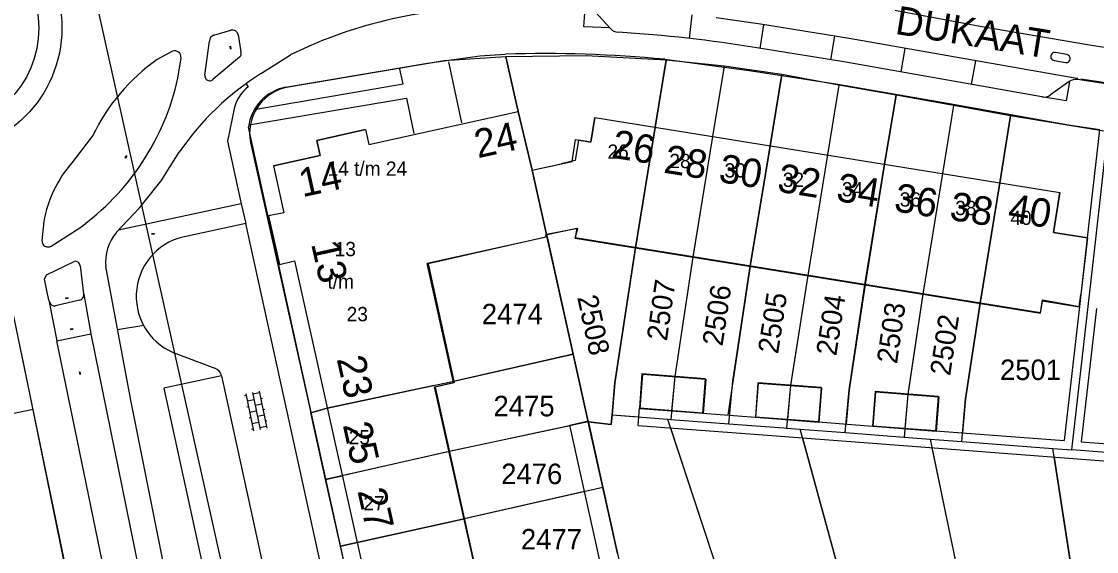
# Model space of a CAD drawing. Extents: x 148816 to 151297, y 399515 to 402500.
# Drawn here: x 150504.3 to 150598.6, y 401410.2 to 401456.8 of the extents above; entities that cross this region are included whole.
import ezdxf

# ---------------------------------------------------------------- set-up
doc = ezdxf.new("R2010")
doc.units = 0
for name, color, linetype in [('B01 Hoofdgebouw  [T] Norm', 7, 'Continuous'), ('B01 hoofgebouw', 7, 'Continuous'), ('B02 Bijgebouw  [T] Norm', 7, 'Continuous'), ('B07 Tussenmuur  [T] Norm', 7, 'Continuous'), ('G01 perceelsgrens', 7, 'Continuous'), ('G02 sectiegrens', 7, 'Continuous'), ('Q19 Overig lijnvormig object  [D] Gem', 7, 'Continuous'), ('S02 Open verharding  Norm', 7, 'Continuous'), ('T04 Haag heg  [D] Gem', 7, 'Continuous'), ('V00 Kant verharding algemeen  [T] Norm', 7, 'Continuous'), ('V00 Kant verharding algemeen secundair  [D] Gem', 7, 'Continuous'), ('V00 Kant verharding algemeen secundair  [T] Gem', 7, 'Continuous'), ('V00 Kant verharding algemeen secundair  [T] Norm', 7, 'Continuous'), ('Z01 perceelnummer', 7, 'Continuous'), ('Z02 huisnummer', 7, 'Continuous'), ('Z02 Huisnummer  [Tekst] Norm', 7, 'Continuous'), ('Z06 straatnaam', 7, 'Continuous')]:
    doc.layers.add(name, color=color, linetype=linetype)

msp = doc.modelspace()

# ---------------------------------------------------------------- linework, layer by layer
at = {"layer": 'B01 Hoofdgebouw  [T] Norm'}
for p, q in [((150534.772, 401445.954), (150547.881, 401448.864)), ((150547.881, 401448.864), (150549.113, 401443.716)), ((150554.58, 401448.337), (150595.369, 401441.749)), ((150534.492, 401447.266), (150530.232, 401446.322)), ((150534.492, 401447.266), (150534.772, 401445.954)), ((150530.232, 401446.322), (150530.523, 401445.003)), ((150530.523, 401445.003), (150526.417, 401444.093)), ((150549.113, 401443.716), (150551.65, 401444.28)), ((150526.417, 401444.093), (150527.321, 401439.978)), ((150594.805, 401438.254), (150595.369, 401441.749)), ((150527.321, 401439.978), (150525.974, 401439.703)), ((150550.281, 401438.049), (150553.012, 401438.629)), ((150553.012, 401438.629), (150552.873, 401437.77)), ((150550.329, 401437.834), (150539.881, 401435.515)), ((150550.281, 401438.049), (150550.329, 401437.834)), ((150593.66, 401431.184), (150552.873, 401437.77)), ((150597.757, 401437.778), (150594.805, 401438.254)), ((150597.757, 401437.778), (150597.065, 401431.74)), ((150593.66, 401431.184), (150593.846, 401432.324)), ((150593.846, 401432.324), (150597.065, 401431.74)), ((150558.726, 401425.834), (150558.495, 401422.813)), ((150564.252, 401425.411), (150558.726, 401425.834)), ((150564.252, 401425.411), (150564.021, 401422.39)), ((150550.991, 401377.753), (150540.546, 401424.71)), ((150568.894, 401425.062), (150568.669, 401422.041)), ((150574.42, 401424.65), (150568.894, 401425.062)), ((150574.42, 401424.65), (150574.195, 401421.629)), ((150579.158, 401424.28), (150578.923, 401421.26)), ((150584.68, 401423.85), (150579.158, 401424.28)), ((150584.692, 401423.846), (150584.445, 401420.83)), ((150564.021, 401422.39), (150558.495, 401422.813)), ((150574.195, 401421.629), (150568.669, 401422.041)), ((150584.445, 401420.83), (150578.923, 401421.26))]:
    msp.add_line(p, q, dxfattribs=at)
for points in [[(150554.586, 401448.339), (150554.237, 401446.163), (150553.152, 401446.341), (150552.864, 401444.556), (150551.65, 401444.28)], [(150525.974, 401439.703), (150526.948, 401435.444), (150528.257, 401435.742), (150541.606, 401375.672), (150542.994, 401375.974), (150543.237, 401374.906), (150547.442, 401375.843)], [(150540.546, 401424.71), (150542.206, 401425.077), (150539.881, 401435.515)]]:
    msp.add_lwpolyline(points, dxfattribs=at)
at = {"layer": 'B01 hoofgebouw'}
for points in [[(150526.417, 401444.093), (150530.523, 401445.003), (150530.232, 401446.322), (150534.492, 401447.266), (150534.772, 401445.954), (150547.881, 401448.864), (150549.113, 401443.716), (150552.602, 401444.482), (150552.909, 401446.387), (150554.231, 401446.174), (150554.58, 401448.337), (150595.369, 401441.749), (150594.804, 401438.248), (150597.772, 401437.769), (150597.203, 401432.802)], [(150526.417, 401444.093), (150527.321, 401439.978), (150525.974, 401439.703), (150526.948, 401435.444), (150528.257, 401435.742), (150541.606, 401375.672), (150542.994, 401375.974), (150543.237, 401374.906), (150547.442, 401375.843), (150547.219, 401376.909), (150550.991, 401377.753), (150549.899, 401382.632)], [(150552.854, 401437.75), (150553.098, 401438.585), (150550.366, 401438.072), (150550.413, 401437.858), (150539.972, 401435.486), (150542.252, 401425.038), (150540.591, 401424.671)], [(150552.854, 401437.75), (150593.674, 401431.173), (150593.848, 401432.251), (150597.064, 401431.726), (150597.203, 401432.802)], [(150558.568, 401422.774), (150558.799, 401425.805), (150564.313, 401425.384), (150564.082, 401422.352), (150558.568, 401422.774)], [(150540.591, 401424.671), (150549.899, 401382.632)], [(150568.93, 401425.031), (150574.464, 401424.608), (150574.232, 401421.577), (150568.698, 401422), (150568.93, 401425.031)], [(150579.23, 401424.244), (150584.754, 401423.821), (150584.522, 401420.79), (150578.998, 401421.212), (150579.23, 401424.244)]]:
    msp.add_lwpolyline(points, dxfattribs=at)
at = {"layer": 'B02 Bijgebouw  [T] Norm'}
for p, q in [((150549.113, 401443.716), (150550.367, 401438.067)), ((150561.591, 401425.592), (150561.325, 401422.596)), ((150571.742, 401424.816), (150571.469, 401421.832)), ((150582.032, 401424.03), (150581.769, 401421.038))]:
    msp.add_line(p, q, dxfattribs=at)
at = {"layer": 'B07 Tussenmuur  [T] Norm'}
for p, q in [((150559.887, 401447.48), (150558.155, 401436.896)), ((150564.918, 401446.667), (150563.183, 401436.105)), ((150569.958, 401445.853), (150568.208, 401435.294)), ((150574.989, 401445.041), (150573.259, 401434.462)), ((150579.991, 401444.233), (150578.276, 401433.668)), ((150585.061, 401443.414), (150583.358, 401432.835)), ((150590.082, 401442.603), (150588.385, 401432.036)), ((150540.521, 401424.823), (150531.128, 401422.825)), ((150541.81, 401419.028), (150532.446, 401416.893)), ((150533.747, 401411.039), (150543.127, 401413.109))]:
    msp.add_line(p, q, dxfattribs=at)
at = {"layer": 'G01 perceelsgrens'}
for points in [[(150494.935, 401472.445), (150504.794, 401474.445), (150514.556, 401474.445), (150521.471, 401474.242), (150527.98, 401473.021), (150534.895, 401471.598), (150541.81, 401469.564), (150549.742, 401466.513), (150557.064, 401463.665), (150563.369, 401461.835), (150570.488, 401460.004), (150579.64, 401457.971), (150588.386, 401456.343), (150597.945, 401454.716), (150608.318, 401453.089), (150638.216, 401451.462), (150647.572, 401451.259), (150651.338, 401451.426)], [(150546.802, 401453.642), (150541.371, 401453.302)], [(150553.84, 401453.757), (150546.802, 401453.642)], [(150552.697, 401427.568), (150550.366, 401438.072), (150549.113, 401443.716), (150547.881, 401448.864), (150546.802, 401453.642)], [(150560.852, 401453.375), (150553.84, 401453.757)], [(150541.371, 401453.302), (150527.391, 401450.934)], [(150556.107, 401422.233), (150556.354, 401425.052), (150558.155, 401436.896), (150559.887, 401447.48), (150560.852, 401453.375)], [(150565.923, 401452.847), (150560.852, 401453.375)], [(150565.923, 401452.847), (150564.918, 401446.667), (150563.18, 401436.086), (150561.591, 401425.592), (150561.258, 401421.84)], [(150570.98, 401452.092), (150565.923, 401452.847)], [(150566.33, 401421.454), (150566.696, 401425.201), (150568.205, 401435.277), (150569.958, 401445.853), (150570.98, 401452.092)], [(150575.99, 401451.178), (150570.98, 401452.092)], [(150575.99, 401451.178), (150574.989, 401445.041), (150573.259, 401434.462), (150571.742, 401424.816)], [(150581.005, 401450.283), (150575.99, 401451.178)], [(150576.542, 401420.676), (150576.887, 401424.423), (150578.274, 401433.654), (150579.991, 401444.233), (150581.005, 401450.283)], [(150586.023, 401449.393), (150581.005, 401450.283)], [(150586.023, 401449.393), (150585.061, 401443.414), (150583.358, 401432.835), (150582.032, 401424.03), (150581.702, 401420.283)], [(150591.043, 401448.487), (150586.023, 401449.393)], [(150586.764, 401419.897), (150587.076, 401423.644), (150588.383, 401432.026), (150590.082, 401442.603), (150591.043, 401448.487)], [(150599.564, 401447.07), (150591.043, 401448.487)], [(150598.502, 401437.645), (150599.564, 401447.07)], [(150524.417, 401446.133), (150529.686, 401422.42)], [(150596.401, 401419.163), (150598.502, 401437.645)], [(150529.686, 401422.42), (150531.128, 401422.825), (150542.22, 401425.185), (150552.697, 401427.568)], [(150554.019, 401421.613), (150552.697, 401427.568)], [(150571.742, 401424.816), (150571.399, 401421.067)], [(150530.989, 401416.561), (150529.686, 401422.42)], [(150554.019, 401421.613), (150541.84, 401419.034), (150530.989, 401416.561)], [(150554.019, 401421.613), (150556.033, 401421.386), (150556.107, 401422.233)], [(150555.288, 401415.874), (150554.019, 401421.613)], [(150556.107, 401422.233), (150560.969, 401421.862)], [(150560.969, 401421.862), (150569.224, 401396.779), (150573.288, 401384.659), (150574.633, 401380.944)], [(150560.969, 401421.862), (150561.258, 401421.84)], [(150561.258, 401421.84), (150566.33, 401421.454)], [(150566.33, 401421.454), (150571.155, 401421.086), (150571.399, 401421.067)], [(150571.399, 401421.067), (150572.586, 401420.977)], [(150582.91, 401383.452), (150581.206, 401389.346), (150579.324, 401396.389), (150572.586, 401420.977)], [(150572.586, 401420.977), (150576.542, 401420.676)], [(150576.542, 401420.676), (150581.702, 401420.283)], [(150581.702, 401420.283), (150583.984, 401420.109)], [(150583.984, 401420.109), (150587.752, 401401.875), (150590.399, 401389.343), (150591.295, 401385.485)], [(150583.984, 401420.109), (150586.764, 401419.897)], [(150586.764, 401419.897), (150594.734, 401419.29)], [(150599.767, 401387.055), (150598.794, 401393.08), (150597.637, 401400.508), (150594.734, 401419.29)], [(150594.734, 401419.29), (150596.401, 401419.163)], [(150605.404, 401418.481), (150596.401, 401419.163)], [(150532.289, 401410.717), (150530.989, 401416.561)], [(150555.288, 401415.874), (150543.153, 401413.115), (150532.289, 401410.717)], [(150556.573, 401410.067), (150555.288, 401415.874)], [(150533.597, 401404.837), (150532.289, 401410.717)]]:
    msp.add_lwpolyline(points, dxfattribs=at)
msp.add_arc((150528.452, 401446.955), 4.118, 104.93492, 191.51243, dxfattribs=at)
at = {"layer": 'G02 sectiegrens'}
msp.add_lwpolyline([(150497.787, 401459.042), (150519.594, 401353.747)], dxfattribs=at)
at = {"layer": 'Q19 Overig lijnvormig object  [D] Gem'}
msp.add_line((150529.233, 401376.187), (150501.665, 401500), dxfattribs=at)
at = {"layer": 'S02 Open verharding  Norm'}
for p, q in [((150522.583, 401454.582), (150522.624, 401454.356)), ((150522.585, 401454.568), (150522.644, 401454.579)), ((150522.642, 401454.593), (150522.683, 401454.367)), ((150522.594, 401454.518), (150522.58, 401454.516)), ((150522.613, 401454.42), (150522.598, 401454.417)), ((150522.662, 401454.48), (150522.603, 401454.469)), ((150522.622, 401454.371), (150522.681, 401454.382)), ((150522.668, 401454.532), (150522.653, 401454.529)), ((150522.686, 401454.434), (150522.672, 401454.431)), ((150513.41, 401444.791), (150513.542, 401444.979)), ((150513.468, 401444.769), (150513.419, 401444.803)), ((150513.435, 401444.853), (150513.447, 401444.844)), ((150513.459, 401444.757), (150513.591, 401444.945)), ((150513.476, 401444.885), (150513.525, 401444.851)), ((150513.493, 401444.935), (150513.505, 401444.926)), ((150513.496, 401444.81), (150513.509, 401444.801)), ((150513.583, 401444.933), (150513.534, 401444.967)), ((150513.554, 401444.892), (150513.566, 401444.883)), ((150515.75, 401438.14), (150515.977, 401438.173)), ((150515.759, 401438.081), (150515.986, 401438.114)), ((150515.773, 401438.083), (150515.765, 401438.142)), ((150515.812, 401438.164), (150515.814, 401438.149)), ((150515.823, 401438.09), (150515.825, 401438.075)), ((150515.864, 401438.157), (150515.872, 401438.097)), ((150515.911, 401438.179), (150515.913, 401438.164)), ((150515.922, 401438.104), (150515.924, 401438.09)), ((150515.971, 401438.112), (150515.963, 401438.171)), ((150508.195, 401432.509), (150508.423, 401432.543)), ((150508.204, 401432.45), (150508.431, 401432.483)), ((150508.219, 401432.452), (150508.21, 401432.512)), ((150508.257, 401432.534), (150508.259, 401432.519)), ((150508.268, 401432.459), (150508.27, 401432.445)), ((150508.309, 401432.526), (150508.317, 401432.467)), ((150508.356, 401432.548), (150508.358, 401432.533)), ((150508.367, 401432.474), (150508.369, 401432.459)), ((150508.416, 401432.481), (150508.408, 401432.541)), ((150508.617, 401429.782), (150508.842, 401429.827)), ((150508.628, 401429.723), (150508.854, 401429.768)), ((150508.643, 401429.726), (150508.631, 401429.785)), ((150508.677, 401429.809), (150508.68, 401429.795)), ((150508.692, 401429.736), (150508.695, 401429.721)), ((150508.729, 401429.805), (150508.741, 401429.746)), ((150508.775, 401429.829), (150508.778, 401429.814)), ((150508.79, 401429.756), (150508.793, 401429.741)), ((150508.839, 401429.765), (150508.827, 401429.824)), ((150509.413, 401425.945), (150509.398, 401425.941)), ((150509.4, 401426.008), (150509.446, 401425.783)), ((150509.403, 401425.993), (150509.462, 401426.006)), ((150509.433, 401425.847), (150509.419, 401425.844)), ((150509.482, 401425.908), (150509.423, 401425.896)), ((150509.443, 401425.798), (150509.502, 401425.81)), ((150509.459, 401426.02), (150509.505, 401425.795)), ((150509.487, 401425.96), (150509.472, 401425.957)), ((150509.507, 401425.862), (150509.492, 401425.859)), ((150524.026, 401423.924), (150523.88, 401423.894)), ((150523.996, 401424.071), (150524.661, 401420.839)), ((150524.715, 401423.555), (150524.127, 401423.434)), ((150524.584, 401424.192), (150525.249, 401420.959)), ((150525.202, 401424.166), (150524.614, 401424.045)), ((150525.172, 401424.313), (150525.836, 401421.08)), ((150525.303, 401423.676), (150525.449, 401423.706)), ((150524.228, 401422.945), (150524.081, 401422.914)), ((150524.916, 401422.576), (150524.329, 401422.455)), ((150525.403, 401423.186), (150524.816, 401423.065)), ((150525.504, 401422.697), (150525.651, 401422.727)), ((150524.429, 401421.965), (150524.282, 401421.935)), ((150524.53, 401421.475), (150525.118, 401421.596)), ((150525.605, 401422.207), (150525.017, 401422.086)), ((150525.705, 401421.717), (150525.852, 401421.747)), ((150524.631, 401420.986), (150524.484, 401420.955)), ((150525.806, 401421.227), (150525.218, 401421.106))]:
    msp.add_line(p, q, dxfattribs=at)
at = {"layer": 'T04 Haag heg  [D] Gem'}
for p, q in [((150546.802, 401453.642), (150547.881, 401448.864)), ((150560.852, 401453.375), (150559.887, 401447.48)), ((150565.923, 401452.847), (150564.918, 401446.667)), ((150570.98, 401452.092), (150569.958, 401445.853)), ((150575.99, 401451.178), (150574.989, 401445.041)), ((150581.005, 401450.283), (150579.991, 401444.233)), ((150586.023, 401449.393), (150585.061, 401443.414)), ((150591.043, 401448.487), (150590.082, 401442.603)), ((150550.415, 401437.853), (150552.697, 401427.568)), ((150563.183, 401436.105), (150561.594, 401425.614)), ((150573.261, 401434.478), (150571.747, 401424.849)), ((150583.36, 401432.847), (150582.036, 401424.056)), ((150552.697, 401427.568), (150542.184, 401425.177)), ((150552.697, 401427.568), (150554.019, 401421.613)), ((150531.128, 401422.825), (150529.686, 401422.42)), ((150556.107, 401422.233), (150558.438, 401422.055)), ((150552.423, 401421.275), (150541.81, 401419.028)), ((150561.221, 401421.096), (150569.222, 401396.784)), ((150572.794, 401420.22), (150579.268, 401396.592)), ((150584.141, 401419.348), (150587.758, 401401.845)), ((150594.851, 401418.535), (150597.642, 401400.474)), ((150530.989, 401416.561), (150532.446, 401416.893)), ((150553.698, 401415.512), (150543.127, 401413.109)), ((150532.289, 401410.717), (150533.747, 401411.039))]:
    msp.add_line(p, q, dxfattribs=at)
for points in [[(150558.158, 401436.917), (150556.354, 401425.052), (150556.107, 401422.233), (150556.033, 401421.386), (150554.025, 401421.612)], [(150568.208, 401435.294), (150566.25, 401422.223)], [(150578.276, 401433.668), (150576.887, 401424.423), (150576.612, 401421.44)], [(150588.385, 401432.036), (150587.076, 401423.644), (150586.827, 401420.649)]]:
    msp.add_lwpolyline(points, dxfattribs=at)
at = {"layer": 'V00 Kant verharding algemeen  [T] Norm'}
for p, q in [((150523.589, 401440.751), (150523.996, 401439.041)), ((150506.736, 401432.315), (150507.433, 401428.729)), ((150509.785, 401432.825), (150510.423, 401429.342)), ((150597.075, 401431.738), (150595.73, 401419.974)), ((150598.566, 401431.564), (150597.227, 401419.86)), ((150516.798, 401424.587), (150528.417, 401371.563)), ((150516.761, 401409.353), (150513.907, 401423.531)), ((150558.382, 401421.309), (150558.495, 401422.813)), ((150564.021, 401422.39), (150568.669, 401422.041)), ((150574.195, 401421.629), (150578.923, 401421.26)), ((150558.382, 401421.309), (150568.556, 401420.545)), ((150584.445, 401420.83), (150595.73, 401419.974)), ((150568.556, 401420.545), (150584.331, 401419.334)), ((150597.227, 401419.86), (150608.617, 401418.995)), ((150584.331, 401419.334), (150608.503, 401417.499))]:
    msp.add_line(p, q, dxfattribs=at)
for points in [[(150555.917, 401456.186), (150553.631, 401456.293), (150553.749, 401457.917)], [(150555.937, 401456.16), (150554.614, 401457.612)], [(150521.188, 401455.56), (150522.677, 401455.989)], [(150523.325, 401455.585), (150523.567, 401454.083)], [(150520.41, 401452.054), (150520.806, 401455.036)], [(150517.578, 401454.156), (150516.211, 401453.41)], [(150525.364, 401452.224), (150527.927, 401453.829)], [(150527.473, 401450.985), (150539.918, 401453.09), (150544.522, 401453.73), (150546.769, 401453.886)], [(150593.784, 401450.154), (150576.409, 401453.222), (150568.783, 401454.433)], [(150595.962, 401453.853), (150594.983, 401454.031)], [(150518.036, 401451.782), (150518.316, 401453.577)], [(150523.452, 401453.622), (150521.148, 401451.69)], [(150542.943, 401447.861), (150541.807, 401453.221)], [(150598.865, 401447.252), (150596.117, 401447.668), (150585.681, 401449.539), (150575.905, 401451.216), (150568.337, 401452.406), (150560.729, 401453.424)], [(150594.847, 401453.342), (150595.839, 401453.155)], [(150524.74, 401449.023), (150537.781, 401451.29), (150537.472, 401452.676)], [(150524.02, 401451.297), (150524.203, 401451.033)], [(150596.192, 401451.496), (150595.925, 401449.783), (150593.783, 401450.151)], [(150596.18, 401451.488), (150594.543, 401450.322)], [(150603.182, 401450.693), (150596.912, 401451.66)], [(150524.254, 401447.674), (150538.076, 401450.021), (150538.719, 401446.918)], [(150522.991, 401449.226), (150522.381, 401446.262), (150523.589, 401440.751), (150512.84, 401438.444)], [(150540.551, 401373.257), (150524.225, 401447.475)], [(150597.773, 401437.775), (150598.865, 401447.252)], [(150510.588, 401446.744), (150508.755, 401444.348)], [(150512.645, 401438.229), (150514.699, 401440.424), (150516.586, 401442.773), (150518.156, 401445.301)], [(150506.282, 401439.214), (150506.127, 401437.547)], [(150506.946, 401437.046), (150509.344, 401438.592)], [(150538.648, 401372.305), (150523.996, 401439.041), (150518.892, 401437.931)], [(150506.736, 401432.315), (150506.35, 401434.148), (150506.534, 401434.539), (150508.938, 401435.704)], [(150509.479, 401435.328), (150509.777, 401432.869)], [(150513.907, 401423.531), (150511.727, 401435.248)], [(150509.411, 401432.299), (150507.315, 401431.816)], [(150513.412, 401399.617), (150507.433, 401428.729), (150510.423, 401429.342)], [(150510.423, 401429.342), (150514.526, 401409.064)], [(150515.048, 401430.065), (150512.761, 401429.688)], [(150517.173, 401364.799), (150504.332, 401427.679)], [(150517.625, 401427.716), (150521.283, 401426.323)], [(150521.878, 401425.672), (150516.798, 401424.587)], [(150501.667, 401421.975), (150505.341, 401422.738)], [(150560.18, 401386.207), (150552.41, 401421.334), (150554.005, 401421.703), (150560.885, 401390.61)]]:
    msp.add_lwpolyline(points, dxfattribs=at)
for centre, radius in [((150496.888, 401456.203), 10.987), ((150496.807, 401456.194), 9.041)]:
    msp.add_circle(centre, radius, dxfattribs=at)
for centre, radius, start, end in [((150545.408, 401418.53), 39.39, 88.73217, 116.34661), ((150521.359, 401455.034), 0.553, 107.98427, 179.83106), ((150522.807, 401455.475), 0.53, 11.94729, 104.1692), ((150556.68, 401456.764), 0.957, 219.11255, 266.8311), ((150550.651, 401348.341), 107.63, 80.30161, 86.81519), ((150517.756, 401453.623), 0.562, 355.34057, 108.42732), ((150523.211, 401453.927), 0.389, 308.3292, 23.65681), ((150550.221, 401344.062), 109.878, 84.51429, 91.80028), ((150594.909, 401453.688), 0.351, 77.87743, 259.79071), ((150595.902, 401453.504), 0.354, 259.82647, 80.18567), ((150526.135, 401439.334), 17.222, 125.18523, 154.51721), ((150496.553, 401456.48), 21.991, 305.56712, 347.66439), ((150538.929, 401430.886), 25.285, 122.44601, 145.24317), ((150520.835, 401451.986), 0.431, 170.96946, 316.52322), ((150526.623, 401448.1), 3.803, 129.52709, 162.77142), ((150528.271, 401446.989), 4.075, 101.29102, 173.14934), ((150596.787, 401450.55), 1.117, 83.55734, 122.88879), ((150593.992, 401451.014), 0.885, 256.41961, 308.54207), ((150516.866, 401437.278), 10.76, 138.92506, 169.63558), ((150515.684, 401435.661), 3.978, 139.80232, 185.96521), ((150519.753, 401432.638), 5.363, 99.24194, 246.61711), ((150506.668, 401437.511), 0.542, 176.21613, 300.87382), ((150509.029, 401435.258), 0.455, 8.82099, 101.57969), ((150507.239, 401432.313), 0.503, 202.20645, 278.69637), ((150509.317, 401432.762), 0.473, 281.52978, 13.06075), ((150521.043, 401425.506), 0.852, 11.25109, 73.6022)]:
    msp.add_arc(centre, radius, start, end, dxfattribs=at)
at = {"layer": 'V00 Kant verharding algemeen secundair  [D] Gem'}
for p, q in [((150562.879, 401455.274), (150563.129, 401457.354)), ((150569.084, 401454.385), (150569.417, 401456.461)), ((150575.272, 401453.403), (150575.633, 401455.464)), ((150581.445, 401452.333), (150581.807, 401454.4)), ((150587.614, 401451.243), (150587.978, 401453.318))]:
    msp.add_line(p, q, dxfattribs=at)
at = {"layer": 'V00 Kant verharding algemeen secundair  [T] Gem'}
msp.add_line((150521.878, 401425.672), (150534.341, 401368.132), dxfattribs=at)
at = {"layer": 'V00 Kant verharding algemeen secundair  [T] Norm'}
for points in [[(150596.912, 401451.66), (150596.926, 401451.752), (150596.844, 401451.764), (150576.902, 401455.26), (150569.102, 401456.512), (150565.238, 401457.075)], [(150644.99, 401447.9), (150639.02, 401448.001), (150627.303, 401448.416), (150622.495, 401448.722), (150613.937, 401449.494), (150606.811, 401450.335), (150603.418, 401450.763), (150597.21, 401451.708)]]:
    msp.add_lwpolyline(points, dxfattribs=at)

# ---------------------------------------------------------------- texts
at = {"layer": 'Z01 perceelnummer'}
for s, rotation, p in [('2507', 81.76363, (150560.908, 401428.665)), ('2506', 81.57724, (150565.783, 401428.208)), ('2508', 282.14286, (150553.039, 401432.562)), ('2505', 81.32393, (150570.653, 401427.533)), ('2504', 81.23637, (150575.753, 401427.354)), ('2503', 81.78016, (150581.075, 401426.657)), ('2502', 81.45501, (150585.738, 401425.602))]:
    msp.add_text(s, height=1.8, rotation=rotation, dxfattribs=at).set_placement(p)
for s, p in [('2474', (150544.682, 401430.181)), ('2501', (150590.107, 401425.295)), ('2475', (150545.709, 401422.109)), ('2476', (150546.381, 401416.161)), ('2477', (150548.111, 401410.425))]:
    msp.add_text(s, height=1.8, dxfattribs=at).set_placement(p)
at = {"layer": 'Z02 huisnummer'}
for s, rotation, p in [('24', 12.53502, (150544.342, 401444.748)), ('26', 350.8486, (150555.967, 401444.82)), ('28', 350.79203, (150560.549, 401443.503)), ('14', 12.47907, (150528.96, 401441.327)), ('30', 350.79203, (150565.365, 401442.69)), ('32', 350.79203, (150570.494, 401441.852)), ('34', 350.79203, (150575.67, 401441.027)), ('36', 350.79203, (150580.736, 401440.131)), ('38', 350.79203, (150585.599, 401439.379)), ('40', 350.8486, (150590.709, 401439.208)), ('13', 282.53502, (150529.712, 401437.259)), ('23', 282.53502, (150531.957, 401427.157)), ('25', 282.53502, (150532.488, 401421.356)), ('27', 282.53502, (150533.771, 401415.565))]:
    msp.add_text(s, height=2.5, rotation=rotation, dxfattribs=at).set_placement(p)
at = {"layer": 'Z02 Huisnummer  [Tekst] Norm'}
for s, p in [('26', (150555.703, 401444.713)), ('28', (150561.128, 401443.891)), ('14 t/m 24', (150531.164, 401443.221)), ('30', (150565.962, 401443.067)), ('32', (150571.073, 401442.24)), ('34', (150576.249, 401441.415)), ('36', (150581.327, 401440.514)), ('38', (150586.178, 401439.767)), ('40', (150591.02, 401438.9)), ('13', (150531.787, 401436.163)), ('t/m', (150531.159, 401433.309)), ('23', (150532.837, 401430.456)), ('25', (150533.019, 401419.648)), ('27', (150534.303, 401413.858))]:
    msp.add_text(s, height=1.25, dxfattribs=at).set_placement(p)
at = {"layer": 'Z06 straatnaam'}
msp.add_text('DUKAAT', height=2.5, rotation=350.79203, dxfattribs=at).set_placement((150580.835, 401455.679))

doc.saveas('drawing.dxf')
